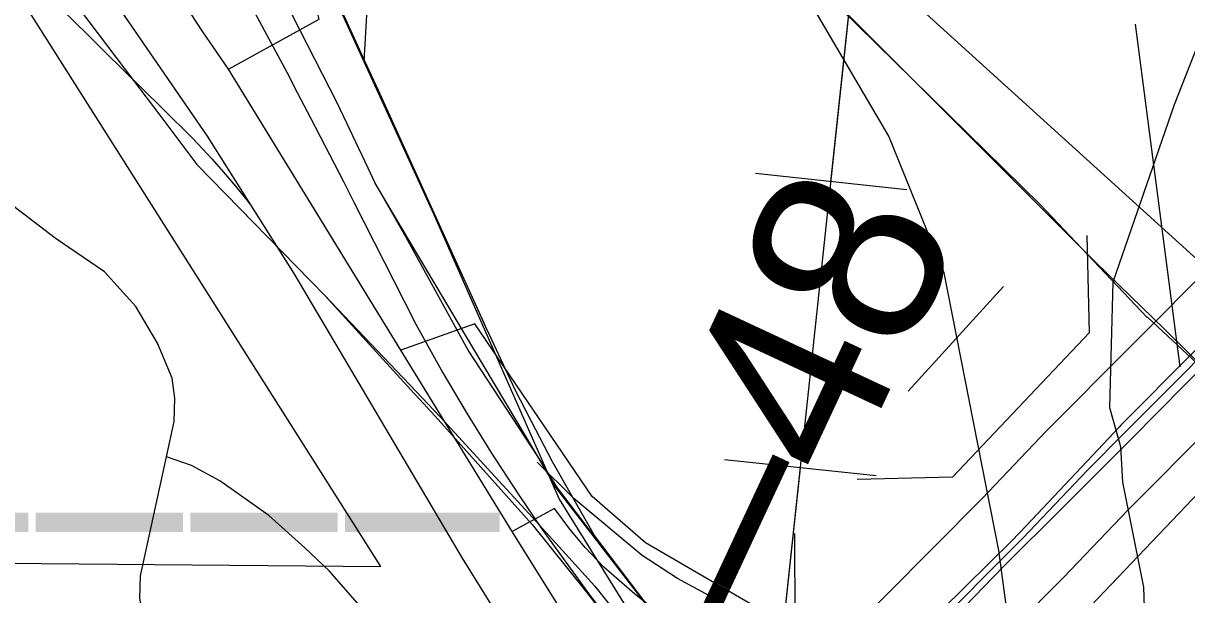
# Model space of a CAD drawing. Extents: x -132.8 to -73.3, y -60 to -26.
# Drawn here: x -121.851 to -121.236, y -52.004 to -51.702 of the extents above; entities that cross this region are included whole.
import ezdxf

# ---------------------------------------------------------------- set-up
doc = ezdxf.new("R2010")
doc.units = 0
for name, color, linetype in [('tdCoCityStreetMinor', 7, 'Continuous'), ('tdCoDivCarto', 7, 'Continuous'), ('tdCoHydroRiver', 7, 'Continuous'), ('tdCoInt', 7, 'Continuous'), ('tdCoIntCL', 7, 'Continuous'), ('tdCoIntRamp', 7, 'Continuous'), ('tdCoIntRte', 7, 'Continuous'), ('tdCoPipe', 7, 'Continuous'), ('tdCoPriCL', 7, 'Continuous'), ('tdCoPriDiv', 7, 'Continuous'), ('tdCoPrimary', 7, 'Continuous'), ('tdCoRRCL', 7, 'Continuous'), ('tdCoStrucDivPri', 7, 'Continuous'), ('tdCoStrucNonDivPri', 7, 'Continuous'), ('tdCoStrucPriMaintName', 7, 'Continuous'), ('tdStHwyIntRefPost1', 7, 'Continuous')]:
    doc.layers.add(name, color=color, linetype=linetype)

msp = doc.modelspace()

# ---------------------------------------------------------------- linework, layer by layer
at = {"layer": 'tdCoCityStreetMinor'}
for points in [[(-121.77573, -51.93146), (-121.77164, -51.91279), (-121.77126, -51.90041), (-121.77269, -51.88994), (-121.78051, -51.87147), (-121.79188, -51.85193), (-121.80842, -51.83366), (-121.83453, -51.81583), (-121.86238, -51.79452)], [(-121.69336, -52.17215), (-121.70175, -52.14418), (-121.70838, -52.12928), (-121.71891, -52.11255), (-121.73733, -52.08892), (-121.74908, -52.07407), (-121.78197, -52.03076), (-121.7875, -52.01889), (-121.78985, -52.00622), (-121.78942, -51.99451), (-121.77573, -51.93146)], [(-121.61582, -52.12396), (-121.62404, -52.09771), (-121.62498, -52.09545), (-121.63435, -52.07293), (-121.64552, -52.05153), (-121.65014, -52.04315), (-121.66032, -52.02751), (-121.67475, -52.00894), (-121.68962, -51.99181), (-121.70257, -51.97962), (-121.72162, -51.96249), (-121.74753, -51.94421), (-121.76247, -51.93612), (-121.77573, -51.93146)]]:
    msp.add_lwpolyline(points, dxfattribs=at)
at = {"layer": 'tdCoDivCarto'}
for p, q in [((-121.67073, -51.7222), (-121.68374, -51.69399)), ((-121.66363, -51.73782), (-121.67073, -51.7222)), ((-121.61652, -51.84149), (-121.66363, -51.73782)), ((-121.61652, -51.84149), (-121.66363, -51.73782)), ((-121.60773, -51.86083), (-121.61652, -51.84149)), ((-121.60773, -51.86083), (-121.61652, -51.84149)), ((-121.60677, -51.86293), (-121.60773, -51.86083)), ((-121.60363, -51.86968), (-121.60677, -51.86293)), ((-121.59132, -51.89614), (-121.60363, -51.86968)), ((-121.23247, -51.87613), (-121.27094, -51.91485)), ((-121.2654, -51.92199), (-121.2231, -51.87909)), ((-121.58264, -51.91284), (-121.59132, -51.89614)), ((-121.57159, -51.93412), (-121.58264, -51.91284)), ((-121.27183, -51.91579), (-121.2803, -51.92477)), ((-121.27094, -51.91485), (-121.27183, -51.91579)), ((-121.2803, -51.92477), (-121.31505, -51.96161)), ((-121.27587, -51.9326), (-121.2654, -51.92199)), ((-121.54933, -51.97312), (-121.57159, -51.93412)), ((-121.3146, -51.97116), (-121.27587, -51.9326)), ((-121.31505, -51.96161), (-121.32421, -51.97132)), ((-121.52272, -52.00816), (-121.54933, -51.97312)), ((-121.32485, -51.972), (-121.3284, -51.97576)), ((-121.32421, -51.97132), (-121.32485, -51.972)), ((-121.32421, -51.97132), (-121.32485, -51.972)), ((-121.32015, -51.97669), (-121.3146, -51.97116)), ((-121.3284, -51.97576), (-121.36563, -52.0125)), ((-121.33284, -51.98932), (-121.32015, -51.97669)), ((-121.35382, -52.01095), (-121.33284, -51.98932))]:
    msp.add_line(p, q, dxfattribs=at)
for points in [[(-121.61652, -51.84149), (-121.67073, -51.7222), (-121.68374, -51.69399)], [(-121.61652, -51.84149), (-121.67073, -51.7222), (-121.68374, -51.69399)], [(-121.66363, -51.73782), (-121.67073, -51.7222), (-121.68374, -51.69399)], [(-121.60363, -51.86968), (-121.60677, -51.86293), (-121.61652, -51.84149)], [(-121.60773, -51.86083), (-121.61652, -51.84149)], [(-121.19999, -51.84402), (-121.20543, -51.8494), (-121.23247, -51.87613), (-121.27094, -51.91485), (-121.27183, -51.91579)], [(-121.19999, -51.84402), (-121.20543, -51.8494), (-121.23247, -51.87613), (-121.27094, -51.91485), (-121.27183, -51.91579)], [(-121.19999, -51.84402), (-121.20543, -51.8494), (-121.23247, -51.87613), (-121.27094, -51.91485), (-121.27183, -51.91579)], [(-121.60363, -51.86968), (-121.60677, -51.86293), (-121.60773, -51.86083)], [(-121.60363, -51.86968), (-121.60677, -51.86293), (-121.60773, -51.86083)], [(-121.58264, -51.91284), (-121.59132, -51.89614), (-121.60363, -51.86968)], [(-121.58264, -51.91284), (-121.59132, -51.89614), (-121.60363, -51.86968)], [(-121.58264, -51.91284), (-121.59132, -51.89614), (-121.60363, -51.86968)], [(-121.2654, -51.92199), (-121.2231, -51.87909), (-121.21216, -51.8679)], [(-121.2654, -51.92199), (-121.2231, -51.87909), (-121.21216, -51.8679)], [(-121.2654, -51.92199), (-121.2231, -51.87909), (-121.21216, -51.8679)], [(-121.49656, -52.04293), (-121.52272, -52.00816), (-121.54933, -51.97312), (-121.57159, -51.93412), (-121.58264, -51.91284)], [(-121.49656, -52.04293), (-121.52272, -52.00816), (-121.54933, -51.97312), (-121.57159, -51.93412), (-121.58264, -51.91284)], [(-121.49656, -52.04293), (-121.52272, -52.00816), (-121.54933, -51.97312), (-121.57159, -51.93412), (-121.58264, -51.91284)], [(-121.27183, -51.91579), (-121.2803, -51.92477), (-121.31505, -51.96161), (-121.32421, -51.97132)], [(-121.27183, -51.91579), (-121.2803, -51.92477), (-121.31505, -51.96161), (-121.32421, -51.97132)], [(-121.27183, -51.91579), (-121.2803, -51.92477), (-121.31505, -51.96161), (-121.32421, -51.97132)], [(-121.32015, -51.97669), (-121.3146, -51.97116), (-121.27587, -51.9326), (-121.2654, -51.92199)], [(-121.32015, -51.97669), (-121.3146, -51.97116), (-121.27587, -51.9326), (-121.2654, -51.92199)], [(-121.32015, -51.97669), (-121.3146, -51.97116), (-121.27587, -51.9326), (-121.2654, -51.92199)], [(-121.32485, -51.972), (-121.3284, -51.97576), (-121.36563, -52.0125), (-121.40928, -52.0564), (-121.41136, -52.05855)], [(-121.32485, -51.972), (-121.3284, -51.97576), (-121.36563, -52.0125), (-121.40928, -52.0564), (-121.41136, -52.05855)], [(-121.32485, -51.972), (-121.3284, -51.97576), (-121.36563, -52.0125), (-121.40928, -52.0564), (-121.41136, -52.05855)], [(-121.32421, -51.97132), (-121.32485, -51.972)], [(-121.32421, -51.97132), (-121.32485, -51.972)], [(-121.35382, -52.01095), (-121.33284, -51.98932), (-121.32015, -51.97669)], [(-121.35382, -52.01095), (-121.33284, -51.98932), (-121.32015, -51.97669)], [(-121.35382, -52.01095), (-121.33284, -51.98932), (-121.32015, -51.97669)]]:
    msp.add_lwpolyline(points, dxfattribs=at)
at = {"layer": 'tdCoHydroRiver'}
msp.add_lwpolyline([(-121.16983, -51.55955), (-121.24268, -51.74534), (-121.27519, -51.83913), (-121.27697, -51.90535), (-121.27121, -51.92602), (-121.27014, -51.94498), (-121.259, -52.0005), (-121.25815, -52.02735), (-121.24978, -52.06859), (-121.24918, -52.1049), (-121.24303, -52.16976), (-121.24076, -52.20295), (-121.23444, -52.2615), (-121.23383, -52.29781), (-121.22957, -52.31528), (-121.22828, -52.38474), (-121.22575, -52.40847), (-121.22694, -52.45262), (-121.22343, -52.49847), (-121.22469, -52.60415), (-121.21926, -52.6958)], dxfattribs=at)
at = {"layer": 'tdCoInt'}
for points in [[(-123.8385, -51.21631), (-123.68833, -51.22184), (-123.15153, -51.23906), (-122.21458, -51.2644), (-122.17559, -51.26438), (-122.06141, -51.25416), (-121.99415, -51.25785), (-121.95507, -51.27202), (-121.90603, -51.29767), (-121.8508, -51.34944), (-121.82655, -51.3861), (-121.76635, -51.51335), (-121.68552, -51.69121), (-121.63423, -51.80331), (-121.56808, -51.95394), (-121.5218, -52.02837), (-121.49112, -52.07091)], [(-123.84068, -51.27627), (-123.69043, -51.28181), (-123.15351, -51.29902), (-122.23972, -51.33173), (-122.18233, -51.34351), (-122.1421, -51.35444), (-122.09347, -51.37726), (-122.03571, -51.41458), (-121.99346, -51.44928), (-121.92768, -51.52185), (-121.86587, -51.5995), (-121.75416, -51.762), (-121.70832, -51.8346), (-121.61939, -51.98505), (-121.57167, -52.0618), (-121.53393, -52.11412)]]:
    msp.add_lwpolyline(points, dxfattribs=at)
at = {"layer": 'tdCoIntCL'}
for points in [[(-121.7429, -51.72655), (-121.69491, -51.70003), (-121.69833, -51.68676), (-121.70038, -51.67417), (-121.70187, -51.65178), (-121.701, -51.63303), (-121.69802, -51.61725), (-121.69486, -51.60691), (-121.68961, -51.59167), (-121.68154, -51.57624), (-121.67155, -51.55977), (-121.66262, -51.54733), (-121.65473, -51.53751), (-121.63896, -51.51981), (-121.62546, -51.50649), (-121.61214, -51.49457), (-121.59954, -51.48499), (-121.61652, -51.45186)], [(-121.7429, -51.72655), (-121.75654, -51.70666), (-121.83911, -51.58012)], [(-121.65172, -51.87505), (-121.7429, -51.72655)], [(-121.31746, -52.35092), (-121.28712, -52.32302), (-121.30175, -52.28557), (-121.32315, -52.22493), (-121.33848, -52.18177), (-121.3418, -52.16867), (-121.34411, -52.1595), (-121.34669, -52.14931), (-121.35489, -52.11578), (-121.36595, -52.08047), (-121.37697, -52.06028), (-121.38799, -52.04009), (-121.42055, -52.0274), (-121.44982, -52.0192), (-121.52241, -51.97705), (-121.55051, -51.95246), (-121.61257, -51.86113), (-121.65172, -51.87505)], [(-121.59284, -51.97093), (-121.65172, -51.87505)], [(-121.51541, -52.01398), (-121.52814, -52.00393), (-121.5444, -51.98985), (-121.55428, -51.97955), (-121.56231, -51.9698), (-121.57057, -51.95884), (-121.59284, -51.97093)], [(-121.45409, -52.16782), (-121.46765, -52.14903), (-121.47928, -52.1337), (-121.50165, -52.10759), (-121.53022, -52.06797), (-121.54673, -52.04508), (-121.59284, -51.97093)]]:
    msp.add_lwpolyline(points, dxfattribs=at)
at = {"layer": 'tdCoIntRamp'}
for points in [[(-121.67111, -51.72247), (-121.66808, -51.67011), (-121.66788, -51.66212), (-121.66713, -51.6501), (-121.66423, -51.63278), (-121.6619, -51.62388), (-121.65894, -51.61409), (-121.65602, -51.60531), (-121.65266, -51.59606), (-121.64895, -51.58704), (-121.64631, -51.58149), (-121.64288, -51.57503), (-121.63951, -51.5692), (-121.63312, -51.55877), (-121.62675, -51.54886), (-121.62208, -51.5418), (-121.61167, -51.52667), (-121.60613, -51.51905), (-121.59705, -51.50729), (-121.58408, -51.49213), (-121.55979, -51.46766), (-121.40177, -51.37094)], [(-121.97037, -51.52344), (-121.96415, -51.54203), (-121.9578, -51.5562), (-121.95115, -51.56777), (-121.93934, -51.58451), (-121.9268, -51.60077), (-121.86296, -51.66211), (-121.83873, -51.68699), (-121.83328, -51.69242), (-121.80807, -51.71752), (-121.77785, -51.74731), (-121.76175, -51.76322), (-121.7516, -51.7741), (-121.74547, -51.78096), (-121.73926, -51.78841), (-121.73389, -51.79484), (-121.73124, -51.7983)], [(-121.42084, -52.03149), (-121.4778, -52.01091), (-121.50545, -51.99583), (-121.52409, -51.98369), (-121.56032, -51.95353), (-121.57972, -51.93426)]]:
    msp.add_lwpolyline(points, dxfattribs=at)
at = {"layer": 'tdCoIntRte'}
for points in [[(-121.84525, -51.66339), (-121.79308, -51.73254), (-121.7793, -51.75081), (-121.75967, -51.77683), (-121.75945, -51.77705), (-121.69201, -51.84623), (-121.64363, -51.89696), (-121.63105, -51.91015), (-121.58015, -51.96578), (-121.54918, -51.99991), (-121.52807, -52.02655), (-121.48134, -52.08708), (-121.47066, -52.10092), (-121.45408, -52.12243), (-121.42331, -52.16248), (-121.37793, -52.22541), (-121.3675, -52.24033), (-121.34676, -52.27), (-121.27958, -52.36333), (-121.24437, -52.41224), (-121.14198, -52.54679), (-121.10607, -52.59493), (-121.07969, -52.63776)], [(-121.84525, -51.66339), (-121.79308, -51.73254), (-121.7793, -51.75081), (-121.75967, -51.77683), (-121.69201, -51.84623), (-121.64468, -51.89794), (-121.64176, -51.90112), (-121.632, -51.91178), (-121.58228, -51.96729), (-121.55348, -52.00306), (-121.5323, -52.03055), (-121.51342, -52.05581), (-121.48644, -52.09189), (-121.47654, -52.10512), (-121.46036, -52.12604), (-121.43195, -52.16339), (-121.38118, -52.22902), (-121.37063, -52.2428), (-121.34674, -52.27398), (-121.30105, -52.33477), (-121.2809, -52.36157), (-121.23747, -52.42131), (-121.14198, -52.54679)], [(-121.04508, -52.65216), (-121.0693, -52.61261), (-121.09871, -52.56629), (-121.16364, -52.48135), (-121.20514, -52.42706), (-121.22933, -52.3953), (-121.2845, -52.32282), (-121.28646, -52.32025), (-121.29333, -52.31122), (-121.33532, -52.25608), (-121.44246, -52.11534), (-121.47053, -52.07803), (-121.49694, -52.04293), (-121.5231, -52.00816), (-121.56955, -51.94793), (-121.57936, -51.93141), (-121.61367, -51.87366), (-121.65892, -51.7975), (-121.66529, -51.78677), (-121.66907, -51.77882), (-121.68529, -51.74469), (-121.70512, -51.70568), (-121.71488, -51.68649)], [(-121.04508, -52.65216), (-121.0693, -52.61261), (-121.09871, -52.56629), (-121.20514, -52.42706), (-121.22933, -52.3953), (-121.2845, -52.32282), (-121.28646, -52.32025), (-121.29333, -52.31122), (-121.33532, -52.25608), (-121.44246, -52.11534), (-121.47053, -52.07803), (-121.49694, -52.04293), (-121.5231, -52.00816), (-121.56887, -51.94789), (-121.57936, -51.93141), (-121.61607, -51.87508), (-121.61711, -51.87349), (-121.64907, -51.8151), (-121.65909, -51.7976), (-121.66529, -51.78677), (-121.66907, -51.77882), (-121.68529, -51.74469), (-121.70512, -51.70568), (-121.71488, -51.68649)]]:
    msp.add_lwpolyline(points, dxfattribs=at)
at = {"layer": 'tdCoPipe'}
for p, q in [((-121.38417, -51.79029), (-121.46424, -51.78174)), ((-121.40034, -51.94163), (-121.48056, -51.93305))]:
    msp.add_line(p, q, dxfattribs=at)
for points in [[(-119.79665, -53.49603), (-120.03098, -53.27088), (-120.31929, -53.03672), (-120.68529, -52.8785), (-121.0012, -52.82656), (-121.49047, -52.40565), (-121.39982, -51.55717), (-121.23691, -50.91275), (-120.91445, -50.41851), (-120.40095, -49.58835), (-120.25565, -49.23166), (-120.19476, -48.57334), (-120.22335, -47.97882), (-119.95841, -47.76157), (-119.94709, -47.38436)], [(-121.42427, -51.78601), (-121.39982, -51.55717), (-121.38237, -51.48814)], [(-121.47245, -52.23698), (-121.44044, -51.93734)]]:
    msp.add_lwpolyline(points, dxfattribs=at)
at = {"layer": 'tdCoPriCL'}
msp.add_lwpolyline([(-121.19742, -51.84701), (-121.26898, -51.91884), (-121.28869, -51.93863), (-121.32273, -51.97449), (-121.3742, -52.02616)], dxfattribs=at)
at = {"layer": 'tdCoPriDiv'}
for points in [[(-121.13005, -51.73688), (-121.3102, -51.91771), (-121.34424, -51.95357), (-121.39549, -52.00502), (-121.43219, -52.0421), (-121.50037, -52.11235), (-121.55432, -52.16346), (-121.56358, -52.17226), (-121.5757, -52.18251), (-121.57845, -52.18495), (-121.59814, -52.20088), (-121.61374, -52.21002), (-121.63607, -52.22049), (-121.65499, -52.22899), (-121.67097, -52.2339), (-121.68492, -52.23658), (-121.71113, -52.23977), (-121.73608, -52.24012), (-121.7574, -52.23994), (-121.7748, -52.2394), (-121.77966, -52.2392), (-121.8102, -52.23765), (-121.84084, -52.23671), (-121.86613, -52.2369)], [(-121.08716, -51.77885), (-121.26718, -51.95954), (-121.30122, -51.9954), (-121.35291, -52.04729), (-121.38933, -52.0841), (-121.45819, -52.15505), (-121.51302, -52.20698), (-121.5235, -52.21694), (-121.5364, -52.22785), (-121.53965, -52.23074), (-121.56391, -52.25036), (-121.58578, -52.26318), (-121.61104, -52.27502), (-121.63381, -52.28525), (-121.65646, -52.29221), (-121.67562, -52.29589), (-121.70706, -52.29972), (-121.73592, -52.30013), (-121.75859, -52.29993), (-121.77696, -52.29936), (-121.78241, -52.29914), (-121.81264, -52.2976), (-121.84154, -52.29672), (-121.86647, -52.2969)]]:
    msp.add_lwpolyline(points, dxfattribs=at)
at = {"layer": 'tdCoPrimary'}
for p, q in [((-121.70827, -51.73548), (-121.69954, -51.75228)), ((-121.70827, -51.73548), (-121.69954, -51.75228)), ((-121.61652, -51.84149), (-121.66363, -51.73782)), ((-121.61652, -51.84149), (-121.66363, -51.73782)), ((-121.67635, -51.79719), (-121.64476, -51.85957)), ((-121.67635, -51.79719), (-121.64476, -51.85957)), ((-121.60773, -51.86083), (-121.61652, -51.84149)), ((-121.60773, -51.86083), (-121.61652, -51.84149)), ((-121.32421, -51.97132), (-121.32485, -51.972)), ((-121.32421, -51.97132), (-121.32485, -51.972))]:
    msp.add_line(p, q, dxfattribs=at)
for points in [[(-121.73504, -51.68538), (-121.71089, -51.73043), (-121.70827, -51.73548)], [(-121.73504, -51.68538), (-121.71089, -51.73043), (-121.70827, -51.73548)], [(-121.73504, -51.68538), (-121.71089, -51.73043), (-121.70827, -51.73548), (-121.69954, -51.75228), (-121.6819, -51.78623), (-121.67635, -51.79719), (-121.64476, -51.85957), (-121.64464, -51.85982), (-121.62947, -51.88709), (-121.61722, -51.90787), (-121.60414, -51.92898), (-121.58951, -51.95144), (-121.57695, -51.96988), (-121.55203, -52.00445), (-121.53193, -52.03055), (-121.51304, -52.05581), (-121.50396, -52.06795), (-121.48606, -52.09189), (-121.47616, -52.10512), (-121.46748, -52.11634)], [(-121.66363, -51.73782), (-121.67073, -51.7222), (-121.68374, -51.69399)], [(-121.66363, -51.73782), (-121.67073, -51.7222), (-121.68374, -51.69399)], [(-121.45267, -52.10127), (-121.49656, -52.04293), (-121.4968, -52.04262), (-121.52272, -52.00816), (-121.54933, -51.97312), (-121.57159, -51.93412), (-121.58264, -51.91284), (-121.59132, -51.89614), (-121.60363, -51.86968), (-121.60677, -51.86293), (-121.60773, -51.86083), (-121.61652, -51.84149), (-121.66363, -51.73782), (-121.67073, -51.7222), (-121.68374, -51.69399)], [(-121.04774, -51.70292), (-121.05698, -51.70506), (-121.07612, -51.72003), (-121.07905, -51.72285), (-121.10374, -51.74666), (-121.139, -51.78217), (-121.18882, -51.83297), (-121.19999, -51.84402), (-121.20543, -51.8494), (-121.23247, -51.87613), (-121.27094, -51.91485), (-121.27183, -51.91579), (-121.2803, -51.92477), (-121.31505, -51.96161), (-121.32421, -51.97132), (-121.32485, -51.972), (-121.3284, -51.97576), (-121.36563, -52.0125), (-121.40928, -52.0564), (-121.41136, -52.05855)], [(-121.40536, -52.06404), (-121.38857, -52.04678), (-121.35382, -52.01095), (-121.33284, -51.98932), (-121.32015, -51.97669), (-121.3146, -51.97116), (-121.27587, -51.9326), (-121.2654, -51.92199), (-121.2231, -51.87909), (-121.21216, -51.8679), (-121.20478, -51.86037), (-121.19432, -51.84967), (-121.16761, -51.82237), (-121.15895, -51.81356), (-121.11237, -51.76614), (-121.10939, -51.76318), (-121.07538, -51.7294), (-121.05271, -51.71112), (-121.04774, -51.70292)], [(-121.69954, -51.75228), (-121.6819, -51.78623), (-121.67635, -51.79719)], [(-121.69954, -51.75228), (-121.6819, -51.78623), (-121.67635, -51.79719)], [(-121.19999, -51.84402), (-121.20543, -51.8494), (-121.23247, -51.87613), (-121.27094, -51.91485), (-121.27183, -51.91579)], [(-121.19999, -51.84402), (-121.20543, -51.8494), (-121.23247, -51.87613), (-121.27094, -51.91485), (-121.27183, -51.91579)], [(-121.64476, -51.85957), (-121.64464, -51.85982), (-121.62947, -51.88709), (-121.61722, -51.90787), (-121.60414, -51.92898), (-121.58951, -51.95144), (-121.57695, -51.96988), (-121.55203, -52.00445)], [(-121.64476, -51.85957), (-121.64464, -51.85982), (-121.62947, -51.88709), (-121.61722, -51.90787), (-121.60414, -51.92898), (-121.58951, -51.95144), (-121.57695, -51.96988), (-121.55203, -52.00445)], [(-121.60363, -51.86968), (-121.60677, -51.86293), (-121.60773, -51.86083)], [(-121.60363, -51.86968), (-121.60677, -51.86293), (-121.60773, -51.86083)], [(-121.58264, -51.91284), (-121.59132, -51.89614), (-121.60363, -51.86968)], [(-121.58264, -51.91284), (-121.59132, -51.89614), (-121.60363, -51.86968)], [(-121.2654, -51.92199), (-121.2231, -51.87909), (-121.21216, -51.8679)], [(-121.2654, -51.92199), (-121.2231, -51.87909), (-121.21216, -51.8679)], [(-121.49656, -52.04293), (-121.52272, -52.00816), (-121.54933, -51.97312), (-121.57159, -51.93412), (-121.58264, -51.91284)], [(-121.49656, -52.04293), (-121.52272, -52.00816), (-121.54933, -51.97312), (-121.57159, -51.93412), (-121.58264, -51.91284)], [(-121.27183, -51.91579), (-121.2803, -51.92477), (-121.31505, -51.96161), (-121.32421, -51.97132)], [(-121.27183, -51.91579), (-121.2803, -51.92477), (-121.31505, -51.96161), (-121.32421, -51.97132)], [(-121.32015, -51.97669), (-121.3146, -51.97116), (-121.27587, -51.9326), (-121.2654, -51.92199)], [(-121.32015, -51.97669), (-121.3146, -51.97116), (-121.27587, -51.9326), (-121.2654, -51.92199)], [(-121.32485, -51.972), (-121.3284, -51.97576), (-121.36563, -52.0125), (-121.40928, -52.0564), (-121.41136, -52.05855)], [(-121.32485, -51.972), (-121.3284, -51.97576), (-121.36563, -52.0125), (-121.40928, -52.0564), (-121.41136, -52.05855)], [(-121.35382, -52.01095), (-121.33284, -51.98932), (-121.32015, -51.97669)], [(-121.35382, -52.01095), (-121.33284, -51.98932), (-121.32015, -51.97669)], [(-121.55203, -52.00445), (-121.53193, -52.03055), (-121.51304, -52.05581)]]:
    msp.add_lwpolyline(points, dxfattribs=at)
at = {"layer": 'tdCoRRCL'}
for p, q in [((-121.61553, -51.47788), (-121.22696, -51.83043)), ((-121.33297, -51.84142), (-121.38347, -51.89686))]:
    msp.add_line(p, q, dxfattribs=at)
for points in [[(-120.72868, -52.31026), (-120.7566, -52.28681), (-120.76882, -52.27703), (-120.7776, -52.27159), (-120.78813, -52.26516), (-120.80116, -52.25866), (-120.83066, -52.24084), (-120.84959, -52.22804), (-120.86424, -52.21583), (-120.91792, -52.16852), (-120.99031, -52.10038), (-121.03912, -52.05793), (-121.03947, -52.05745), (-121.08997, -52.01165), (-121.1628, -51.9468), (-121.22019, -51.89183), (-121.25673, -51.85775), (-121.25709, -51.85774), (-121.31364, -51.79806), (-121.50653, -51.60846)], [(-120.73617, -52.30266), (-120.74548, -52.29203), (-120.76465, -52.27951), (-120.78596, -52.26659), (-120.81199, -52.25323), (-120.83599, -52.23811), (-120.85375, -52.2253), (-120.87348, -52.20854), (-120.92214, -52.16418), (-120.99833, -52.09497), (-121.01256, -52.08204), (-121.07569, -52.02454), (-121.19801, -51.91315), (-121.24733, -51.86452), (-121.24789, -51.86398), (-121.27791, -51.83495), (-121.28453, -51.82834), (-121.40845, -51.7045), (-121.47732, -51.63614)], [(-121.39821, -53.13692), (-121.37081, -53.04949), (-121.35796, -53.0217), (-121.34673, -52.97923), (-121.32844, -52.89113), (-121.33442, -52.73382), (-121.32713, -52.65883), (-121.30898, -52.48595), (-121.2968, -52.37382), (-121.29543, -52.28086), (-121.31013, -52.16979), (-121.3355, -51.98105), (-121.36432, -51.8342), (-121.3937, -51.76193), (-121.43411, -51.69321)]]:
    msp.add_lwpolyline(points, dxfattribs=at)
at = {"layer": 'tdCoStrucDivPri'}
for p, q in [((-121.28748, -51.86583), (-121.28884, -51.81441)), ((-121.36, -51.94224), (-121.28748, -51.86583)), ((-121.21444, -51.93415), (-121.28682, -52.0104)), ((-121.36, -51.94224), (-121.4104, -51.94355))]:
    msp.add_line(p, q, dxfattribs=at)
at = {"layer": 'tdCoStrucNonDivPri'}
msp.add_line((-121.44315, -52.0225), (-121.4434, -51.9721), dxfattribs=at)
at = {"layer": 'tdCoStrucPriMaintName'}
msp.add_line((-121.26341, -51.7026), (-121.23984, -51.88391), dxfattribs=at)
msp.add_line((-121.26341, -51.7026), (-121.23984, -51.88391), dxfattribs=at)
msp.add_line((-121.26341, -51.7026), (-121.23984, -51.88391), dxfattribs=at)
msp.add_lwpolyline([(-121.63981, -51.51664), (-121.85681, -51.68239), (-122.07209, -51.42712), (-123.62053, -51.42231), (-123.62835, -51.68556), (-125.06979, -51.68814), (-125.09271, -51.95926), (-121.66242, -51.98948), (-121.85681, -51.68239)], dxfattribs=at)
msp.add_lwpolyline([(-121.63981, -51.51664), (-121.85681, -51.68239), (-122.07209, -51.42712), (-123.62053, -51.42231), (-123.62835, -51.68556), (-125.06979, -51.68814), (-125.09271, -51.95926), (-121.66242, -51.98948), (-121.85681, -51.68239)], dxfattribs=at)
msp.add_lwpolyline([(-121.63981, -51.51664), (-121.85681, -51.68239), (-122.07209, -51.42712), (-123.62053, -51.42231), (-123.62835, -51.68556), (-125.06979, -51.68814), (-125.09271, -51.95926), (-121.66242, -51.98948), (-121.85681, -51.68239)], dxfattribs=at)

# ---------------------------------------------------------------- texts
msp.add_text('78_______', height=0.11, dxfattribs=at).set_placement((-122.3374, -51.93943))
msp.add_text('78_______', height=0.11, dxfattribs=at).set_placement((-122.3374, -51.93943))
msp.add_text('78_______', height=0.11, dxfattribs=at).set_placement((-122.3374, -51.93943))
at = {"layer": 'tdStHwyIntRefPost1'}
msp.add_text('‒‒48', height=0.1, rotation=65, dxfattribs=at).set_placement((-121.48005, -52.08262))

doc.saveas('drawing.dxf')
